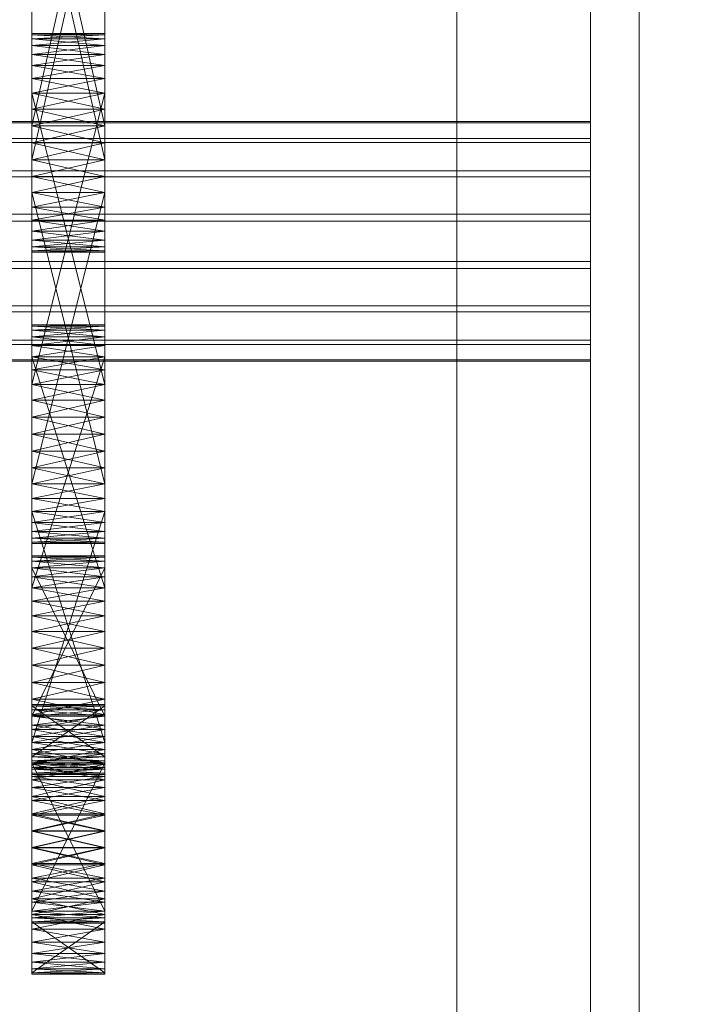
# Model space of a CAD drawing. Header units: millimetres. Extents: x -4738 to 65662, y -68080 to 6847.
# Tile 393 of 656: x 1449 to 1505, y -34171 to -34090. Entities that reach past the tile are written whole.
import ezdxf

# ---------------------------------------------------------------- set-up
doc = ezdxf.new("R2010")
doc.units = ezdxf.units.MM
for name, color, linetype, lineweight in [('COTAS_O', 1, 'Continuous', 0), ('frontal_C03', 7, 'Continuous', 0), ('frontal_secador', 7, 'Continuous', 0)]:
    doc.layers.add(name, color=color, linetype=linetype, lineweight=lineweight)
doc.dimstyles.new('R19_100', dxfattribs={"dimtxt": 250, "dimasz": 150, "dimexe": 150, "dimexo": 80, "dimgap": 100, "dimtad": 1, "dimtih": 1, "dimtoh": 1, "dimdsep": 46, "dimcen": 0.09, "dimadec": 0, "dimazin": 0, "dimtfac": 1, "dimtdec": 4, "dimtofl": 0, "dimtmove": 0, "dimatfit": 3, "dimfxl": 1, "dimtolj": 1, "dimtzin": 0, "dimarcsym": 0})

# ---------------------------------------------------------------- blocks, each defined once
blk = doc.blocks.new('DIM_R30_48')
at = {"layer": 'COTAS_O'}
for p, q in [((-1725, -33700), (-1575, -33655)), ((1725, -33700), (1575, -33655)), ((-1725, -34400), (-1725, -33700)), ((-1725, -33700), (1725, -33700)), ((-1725, -33700), (-1575, -33745)), ((1725, -33700), (1575, -33745)), ((1725, -34400), (1725, -33700))]:
    blk.add_line(p, q, dxfattribs=at)
blk.add_text('3450 O', height=250, dxfattribs=at).set_placement((0, -33600))

msp = doc.modelspace()

# ---------------------------------------------------------------- linework, layer by layer
at = {"layer": 'frontal_C03'}
for p, q in [((1496, -34954.179), (1496, -32259.264)), ((1500, -32259.264), (1500, -34954.179)), ((1500, -34958.077), (1500, -32263.162)), ((1500, -32742.595), (1500, -35437.51)), ((1496, -32746.492), (1496, -35441.408)), ((1500, -35441.408), (1500, -32746.492)), ((1485, -35988), (1485, -33007.45)), ((1485, -35988), (1485, -33563.95)), ((1496, -34098.323), (-1496, -34098.323)), ((1496, -34098.441), (-1496, -34098.441)), ((1496, -34098.441), (1496, -34098.323)), ((1496, -34098.323), (1496, -34099.707)), ((1496, -34100.042), (1496, -34098.441)), ((1496, -34099.707), (-1496, -34099.707)), ((1496, -34099.707), (1496, -34102.381)), ((1496, -34100.042), (-1496, -34100.042)), ((1496, -34102.883), (1496, -34100.042)), ((1496, -34102.381), (-1496, -34102.381)), ((1496, -34102.883), (-1496, -34102.883)), ((1496, -34102.381), (1496, -34105.94)), ((1496, -34106.531), (1496, -34102.883)), ((-1496, -34105.94), (1496, -34105.94)), ((1496, -34105.94), (1496, -34109.84)), ((1496, -34106.531), (-1496, -34106.531)), ((1496, -34110.431), (1496, -34106.531)), ((1496, -34109.84), (-1496, -34109.84)), ((1496, -34109.84), (1496, -34113.488)), ((1496, -34110.431), (-1496, -34110.431)), ((1496, -34113.989), (1496, -34110.431)), ((1496, -34113.488), (-1496, -34113.488)), ((1496, -34113.488), (1496, -34116.329)), ((1496, -34113.989), (-1496, -34113.989)), ((1496, -34116.664), (1496, -34113.989)), ((1496, -34116.329), (-1496, -34116.329)), ((1496, -34116.664), (-1496, -34116.664)), ((1496, -34116.329), (1496, -34117.93)), ((1496, -34118.048), (1496, -34116.664)), ((1496, -34117.93), (-1496, -34117.93)), ((1496, -34118.048), (-1496, -34118.048)), ((1496, -34117.93), (1496, -34118.048))]:
    msp.add_line(p, q, dxfattribs=at)
at = {"layer": 'frontal_secador'}
for p, q in [((1450, -34066.219), (1450, -34101.483)), ((1450, -34104.161), (1450, -34066.219)), ((1456, -34101.483), (1456, -34066.219)), ((1456, -34066.219), (1456, -34104.161)), ((1450, -34100.075), (1450, -34069.414)), ((1450, -34105.365), (1450, -34069.414)), ((1450, -34108.635), (1450, -34069.414)), ((1456, -34069.414), (1456, -34100.075)), ((1456, -34069.414), (1456, -34105.365)), ((1456, -34069.414), (1456, -34108.635)), ((1450, -34070.719), (1450, -34098.668)), ((1450, -34070.719), (1450, -34101.483)), ((1450, -34104.161), (1450, -34070.719)), ((1456, -34098.668), (1456, -34070.719)), ((1456, -34101.483), (1456, -34070.719)), ((1456, -34070.719), (1456, -34104.161)), ((1450, -34100.075), (1450, -34072.092)), ((1450, -34072.092), (1450, -34098.668)), ((1450, -34072.092), (1450, -34102.857)), ((1450, -34072.092), (1450, -34105.365)), ((1450, -34072.092), (1450, -34108.635)), ((1456, -34072.092), (1450, -34098.668)), ((1456, -34098.668), (1450, -34072.092)), ((1456, -34072.092), (1456, -34100.075)), ((1456, -34098.668), (1456, -34072.092)), ((1456, -34102.857), (1456, -34072.092)), ((1456, -34105.365), (1456, -34072.092)), ((1456, -34108.635), (1456, -34072.092)), ((1450, -34101.483), (1450, -34073.5)), ((1450, -34104.161), (1450, -34073.5)), ((1456, -34073.5), (1456, -34101.483)), ((1456, -34073.5), (1456, -34104.161)), ((1450, -34074.908), (1450, -34102.857)), ((1450, -34101.483), (1450, -34074.908)), ((1456, -34101.483), (1450, -34074.908)), ((1456, -34074.908), (1450, -34101.483)), ((1456, -34102.857), (1456, -34074.908)), ((1456, -34074.908), (1456, -34101.483)), ((1450, -34091.186), (1450, -34091.075)), ((1456, -34091.186), (1450, -34091.075)), ((1456, -34091.075), (1450, -34091.075)), ((1456, -34091.075), (1450, -34091.186)), ((1450, -34091.075), (1450, -34091.516)), ((1450, -34091.186), (1450, -34092.056)), ((1450, -34091.516), (1450, -34091.186)), ((1450, -34093.712), (1450, -34091.186)), ((1456, -34091.516), (1450, -34091.186)), ((1456, -34091.186), (1450, -34091.186)), ((1456, -34091.186), (1450, -34091.516)), ((1450, -34092.056), (1450, -34091.516)), ((1456, -34092.056), (1450, -34091.516)), ((1456, -34091.516), (1450, -34091.516)), ((1456, -34091.516), (1450, -34092.056)), ((1450, -34091.516), (1450, -34092.794)), ((1450, -34091.516), (1450, -34094.785)), ((1450, -34091.516), (1450, -34122.642)), ((1456, -34091.186), (1456, -34091.075)), ((1456, -34091.516), (1456, -34091.075)), ((1456, -34092.056), (1456, -34091.186)), ((1456, -34091.186), (1456, -34091.516)), ((1456, -34091.186), (1456, -34093.712)), ((1456, -34091.516), (1456, -34092.056)), ((1456, -34092.794), (1456, -34091.516)), ((1456, -34094.785), (1456, -34091.516)), ((1456, -34122.642), (1456, -34091.516)), ((1450, -34092.056), (1450, -34093.712)), ((1450, -34092.794), (1450, -34092.056)), ((1450, -34092.056), (1450, -34095.99)), ((1450, -34092.056), (1450, -34101.483)), ((1456, -34092.794), (1450, -34092.056)), ((1456, -34092.056), (1450, -34092.056)), ((1456, -34092.056), (1450, -34092.794)), ((1456, -34093.712), (1456, -34092.056)), ((1456, -34092.056), (1456, -34092.794)), ((1456, -34095.99), (1456, -34092.056)), ((1456, -34101.483), (1456, -34092.056)), ((1450, -34093.712), (1450, -34092.794)), ((1456, -34093.712), (1450, -34092.794)), ((1456, -34092.794), (1450, -34092.794)), ((1456, -34092.794), (1450, -34093.712)), ((1450, -34092.794), (1450, -34094.785)), ((1456, -34092.794), (1456, -34093.712)), ((1456, -34094.785), (1456, -34092.794)), ((1450, -34093.712), (1450, -34095.99)), ((1450, -34094.785), (1450, -34093.712)), ((1450, -34121.268), (1450, -34093.712)), ((1450, -34126.831), (1450, -34093.712)), ((1450, -34093.712), (1450, -34101.483)), ((1450, -34133.05), (1450, -34093.712)), ((1456, -34094.785), (1450, -34093.712)), ((1456, -34093.712), (1450, -34093.712)), ((1456, -34093.712), (1450, -34094.785)), ((1456, -34095.99), (1456, -34093.712)), ((1456, -34093.712), (1456, -34094.785)), ((1456, -34093.712), (1456, -34121.268)), ((1456, -34093.712), (1456, -34126.831)), ((1456, -34101.483), (1456, -34093.712)), ((1456, -34093.712), (1456, -34133.05)), ((1450, -34095.99), (1450, -34094.785)), ((1456, -34095.99), (1450, -34094.785)), ((1456, -34094.785), (1450, -34094.785)), ((1456, -34094.785), (1450, -34095.99)), ((1450, -34094.785), (1450, -34119.964)), ((1450, -34097.294), (1450, -34094.785)), ((1450, -34094.785), (1450, -34122.642)), ((1450, -34100.075), (1450, -34094.785)), ((1450, -34130.413), (1450, -34094.785)), ((1456, -34094.785), (1456, -34095.99)), ((1456, -34119.964), (1456, -34094.785)), ((1456, -34094.785), (1456, -34097.294)), ((1456, -34122.642), (1456, -34094.785)), ((1456, -34094.785), (1456, -34100.075)), ((1456, -34094.785), (1456, -34130.413)), ((1450, -34095.99), (1450, -34098.668)), ((1450, -34097.294), (1450, -34095.99)), ((1450, -34121.268), (1450, -34095.99)), ((1450, -34095.99), (1450, -34119.964)), ((1450, -34095.99), (1450, -34101.483)), ((1456, -34097.294), (1450, -34095.99)), ((1456, -34095.99), (1450, -34095.99)), ((1456, -34095.99), (1450, -34119.964)), ((1456, -34119.964), (1450, -34095.99)), ((1456, -34095.99), (1450, -34097.294)), ((1456, -34098.668), (1456, -34095.99)), ((1456, -34095.99), (1456, -34097.294)), ((1456, -34095.99), (1456, -34121.268)), ((1456, -34119.964), (1456, -34095.99)), ((1456, -34101.483), (1456, -34095.99)), ((1450, -34098.668), (1450, -34097.294)), ((1456, -34098.668), (1450, -34097.294)), ((1456, -34097.294), (1450, -34097.294)), ((1450, -34100.075), (1450, -34097.294)), ((1456, -34097.294), (1450, -34098.668)), ((1456, -34097.294), (1456, -34098.668)), ((1456, -34097.294), (1456, -34100.075)), ((1450, -34098.668), (1450, -34100.075)), ((1456, -34098.668), (1450, -34098.668)), ((1456, -34098.668), (1450, -34100.075)), ((1450, -34098.668), (1450, -34101.483)), ((1456, -34100.075), (1450, -34098.668)), ((1456, -34100.075), (1456, -34098.668)), ((1456, -34101.483), (1456, -34098.668)), ((1450, -34102.857), (1450, -34100.075)), ((1450, -34100.075), (1450, -34101.483)), ((1450, -34105.365), (1450, -34100.075)), ((1456, -34100.075), (1450, -34100.075)), ((1456, -34100.075), (1450, -34101.483)), ((1456, -34101.483), (1450, -34100.075)), ((1450, -34130.413), (1450, -34100.075)), ((1456, -34100.075), (1456, -34102.857)), ((1456, -34101.483), (1456, -34100.075)), ((1456, -34100.075), (1456, -34105.365)), ((1456, -34100.075), (1456, -34130.413)), ((1450, -34102.857), (1450, -34101.483)), ((1456, -34101.483), (1450, -34101.483)), ((1456, -34101.483), (1450, -34102.857)), ((1456, -34102.857), (1450, -34101.483)), ((1450, -34101.483), (1450, -34104.161)), ((1450, -34101.483), (1450, -34129.34)), ((1450, -34101.483), (1450, -34131.331)), ((1450, -34101.483), (1450, -34133.05)), ((1450, -34101.483), (1450, -34106.439)), ((1450, -34101.483), (1450, -34108.965)), ((1456, -34101.483), (1456, -34102.857)), ((1456, -34104.161), (1456, -34101.483)), ((1456, -34129.34), (1456, -34101.483)), ((1456, -34131.331), (1456, -34101.483)), ((1456, -34133.05), (1456, -34101.483)), ((1456, -34106.439), (1456, -34101.483)), ((1456, -34108.965), (1456, -34101.483)), ((1450, -34105.365), (1450, -34102.857)), ((1450, -34102.857), (1450, -34104.161)), ((1456, -34102.857), (1450, -34102.857)), ((1456, -34102.857), (1450, -34104.161)), ((1456, -34104.161), (1450, -34102.857)), ((1450, -34128.135), (1450, -34102.857)), ((1450, -34130.413), (1450, -34102.857)), ((1456, -34102.857), (1456, -34105.365)), ((1456, -34104.161), (1456, -34102.857)), ((1456, -34102.857), (1456, -34128.135)), ((1456, -34102.857), (1456, -34130.413)), ((1450, -34104.161), (1450, -34105.365)), ((1456, -34104.161), (1450, -34104.161)), ((1456, -34104.161), (1450, -34105.365)), ((1456, -34105.365), (1450, -34104.161)), ((1450, -34104.161), (1450, -34129.34)), ((1450, -34128.135), (1450, -34104.161)), ((1456, -34128.135), (1450, -34104.161)), ((1456, -34104.161), (1450, -34128.135)), ((1450, -34106.439), (1450, -34104.161)), ((1450, -34108.094), (1450, -34104.161)), ((1450, -34108.965), (1450, -34104.161)), ((1456, -34105.365), (1456, -34104.161)), ((1456, -34129.34), (1456, -34104.161)), ((1456, -34104.161), (1456, -34128.135)), ((1456, -34104.161), (1456, -34106.439)), ((1456, -34104.161), (1456, -34108.094)), ((1456, -34104.161), (1456, -34108.965)), ((1450, -34107.357), (1450, -34105.365)), ((1450, -34105.365), (1450, -34106.439)), ((1450, -34108.635), (1450, -34105.365)), ((1456, -34105.365), (1450, -34105.365)), ((1456, -34105.365), (1450, -34106.439)), ((1456, -34106.439), (1450, -34105.365)), ((1456, -34105.365), (1456, -34107.357)), ((1456, -34106.439), (1456, -34105.365)), ((1456, -34105.365), (1456, -34108.635)), ((1450, -34106.439), (1450, -34107.357)), ((1456, -34106.439), (1450, -34106.439)), ((1456, -34106.439), (1450, -34107.357)), ((1456, -34107.357), (1450, -34106.439)), ((1450, -34108.094), (1450, -34106.439)), ((1450, -34106.439), (1450, -34108.965)), ((1456, -34107.357), (1456, -34106.439)), ((1456, -34106.439), (1456, -34108.094)), ((1456, -34108.965), (1456, -34106.439)), ((1450, -34108.635), (1450, -34107.357)), ((1450, -34107.357), (1450, -34108.094)), ((1456, -34107.357), (1450, -34107.357)), ((1456, -34107.357), (1450, -34108.094)), ((1456, -34108.094), (1450, -34107.357)), ((1456, -34107.357), (1456, -34108.635)), ((1456, -34108.094), (1456, -34107.357)), ((1450, -34108.094), (1450, -34108.635)), ((1456, -34108.094), (1450, -34108.094)), ((1456, -34108.094), (1450, -34108.635)), ((1456, -34108.635), (1450, -34108.094)), ((1450, -34108.965), (1450, -34108.094)), ((1450, -34109.075), (1450, -34108.635)), ((1450, -34108.635), (1450, -34108.965)), ((1456, -34108.635), (1450, -34108.635)), ((1456, -34108.635), (1450, -34108.965)), ((1456, -34108.965), (1450, -34108.635)), ((1456, -34108.635), (1456, -34108.094)), ((1456, -34108.094), (1456, -34108.965)), ((1456, -34108.635), (1456, -34109.075)), ((1456, -34108.965), (1456, -34108.635)), ((1450, -34108.965), (1450, -34109.075)), ((1456, -34108.965), (1450, -34108.965)), ((1456, -34108.965), (1450, -34109.075)), ((1456, -34109.075), (1450, -34108.965)), ((1456, -34109.075), (1450, -34109.075)), ((1456, -34109.075), (1456, -34108.965)), ((1450, -34115.16), (1450, -34115.05)), ((1456, -34115.16), (1450, -34115.05)), ((1456, -34115.05), (1450, -34115.05)), ((1456, -34115.05), (1450, -34115.16)), ((1450, -34115.05), (1450, -34115.49)), ((1450, -34115.05), (1450, -34116.768)), ((1450, -34115.05), (1450, -34138.99)), ((1450, -34121.268), (1450, -34115.05)), ((1456, -34115.16), (1456, -34115.05)), ((1456, -34115.49), (1456, -34115.05)), ((1456, -34116.768), (1456, -34115.05)), ((1456, -34138.99), (1456, -34115.05)), ((1456, -34115.05), (1456, -34121.268)), ((1450, -34115.16), (1450, -34116.031)), ((1450, -34115.49), (1450, -34115.16)), ((1450, -34115.16), (1450, -34117.686)), ((1456, -34115.49), (1450, -34115.16)), ((1456, -34115.16), (1450, -34115.16)), ((1456, -34115.16), (1450, -34115.49)), ((1450, -34116.031), (1450, -34115.49)), ((1456, -34116.031), (1450, -34115.49)), ((1456, -34115.49), (1450, -34115.49)), ((1456, -34115.49), (1450, -34116.031)), ((1450, -34115.49), (1450, -34116.768)), ((1456, -34116.031), (1456, -34115.16)), ((1456, -34115.16), (1456, -34115.49)), ((1456, -34117.686), (1456, -34115.16)), ((1456, -34115.49), (1456, -34116.031)), ((1456, -34116.768), (1456, -34115.49)), ((1450, -34116.031), (1450, -34117.686)), ((1450, -34116.768), (1450, -34116.031)), ((1450, -34137.785), (1450, -34116.031)), ((1450, -34143.075), (1450, -34116.031)), ((1450, -34116.031), (1450, -34128.135)), ((1450, -34151.635), (1450, -34116.031)), ((1456, -34116.768), (1450, -34116.031)), ((1456, -34116.031), (1450, -34116.031)), ((1456, -34116.031), (1450, -34116.768)), ((1450, -34117.686), (1450, -34116.768)), ((1456, -34117.686), (1450, -34116.768)), ((1456, -34116.768), (1450, -34116.768)), ((1456, -34116.768), (1450, -34117.686)), ((1450, -34116.768), (1450, -34136.712)), ((1450, -34118.76), (1450, -34116.768)), ((1450, -34116.768), (1450, -34138.99)), ((1450, -34121.268), (1450, -34116.768)), ((1456, -34117.686), (1456, -34116.031)), ((1456, -34116.031), (1456, -34116.768)), ((1456, -34116.031), (1456, -34137.785)), ((1456, -34116.031), (1456, -34143.075)), ((1456, -34128.135), (1456, -34116.031)), ((1456, -34116.031), (1456, -34151.635)), ((1456, -34116.768), (1456, -34117.686)), ((1456, -34136.712), (1456, -34116.768)), ((1456, -34116.768), (1456, -34118.76)), ((1456, -34138.99), (1456, -34116.768)), ((1456, -34116.768), (1456, -34121.268)), ((1450, -34117.686), (1450, -34119.964)), ((1450, -34118.76), (1450, -34117.686)), ((1450, -34137.785), (1450, -34117.686)), ((1450, -34117.686), (1450, -34136.712)), ((1450, -34117.686), (1450, -34122.642)), ((1450, -34117.686), (1450, -34128.135)), ((1456, -34118.76), (1450, -34117.686)), ((1456, -34117.686), (1450, -34117.686)), ((1456, -34117.686), (1450, -34136.712)), ((1456, -34136.712), (1450, -34117.686)), ((1456, -34117.686), (1450, -34118.76)), ((1456, -34119.964), (1456, -34117.686)), ((1456, -34117.686), (1456, -34118.76)), ((1456, -34117.686), (1456, -34137.785)), ((1456, -34136.712), (1456, -34117.686)), ((1456, -34122.642), (1456, -34117.686)), ((1456, -34128.135), (1456, -34117.686)), ((1450, -34119.964), (1450, -34118.76)), ((1456, -34119.964), (1450, -34118.76)), ((1456, -34118.76), (1450, -34118.76)), ((1450, -34121.268), (1450, -34118.76)), ((1456, -34118.76), (1450, -34119.964)), ((1456, -34118.76), (1456, -34119.964)), ((1456, -34118.76), (1456, -34121.268)), ((1450, -34119.964), (1450, -34121.268)), ((1456, -34119.964), (1450, -34119.964)), ((1456, -34119.964), (1450, -34121.268)), ((1450, -34119.964), (1450, -34122.642)), ((1456, -34121.268), (1450, -34119.964)), ((1456, -34121.268), (1456, -34119.964)), ((1456, -34122.642), (1456, -34119.964)), ((1450, -34124.05), (1450, -34121.268)), ((1450, -34121.268), (1450, -34122.642)), ((1450, -34126.831), (1450, -34121.268)), ((1456, -34121.268), (1450, -34121.268)), ((1456, -34121.268), (1450, -34122.642)), ((1456, -34122.642), (1450, -34121.268)), ((1450, -34151.094), (1450, -34121.268)), ((1450, -34121.268), (1450, -34138.99)), ((1456, -34121.268), (1456, -34124.05)), ((1456, -34122.642), (1456, -34121.268)), ((1456, -34121.268), (1456, -34126.831)), ((1456, -34121.268), (1456, -34151.094)), ((1456, -34138.99), (1456, -34121.268)), ((1450, -34122.642), (1450, -34124.05)), ((1456, -34122.642), (1450, -34122.642)), ((1456, -34122.642), (1450, -34124.05)), ((1450, -34122.642), (1450, -34125.457)), ((1450, -34122.642), (1450, -34128.135)), ((1456, -34124.05), (1450, -34122.642)), ((1450, -34122.642), (1450, -34132.069)), ((1450, -34122.642), (1450, -34130.413)), ((1456, -34124.05), (1456, -34122.642)), ((1456, -34125.457), (1456, -34122.642)), ((1456, -34128.135), (1456, -34122.642)), ((1456, -34132.069), (1456, -34122.642)), ((1456, -34130.413), (1456, -34122.642)), ((1450, -34126.831), (1450, -34124.05)), ((1450, -34124.05), (1450, -34125.457)), ((1456, -34124.05), (1450, -34124.05)), ((1456, -34124.05), (1450, -34125.457)), ((1456, -34125.457), (1450, -34124.05)), ((1456, -34124.05), (1456, -34126.831)), ((1456, -34125.457), (1456, -34124.05)), ((1450, -34125.457), (1450, -34126.831)), ((1456, -34125.457), (1450, -34125.457)), ((1456, -34125.457), (1450, -34126.831)), ((1450, -34125.457), (1450, -34128.135)), ((1456, -34126.831), (1450, -34125.457)), ((1456, -34126.831), (1456, -34125.457)), ((1456, -34128.135), (1456, -34125.457)), ((1450, -34129.34), (1450, -34126.831)), ((1450, -34126.831), (1450, -34128.135)), ((1450, -34131.331), (1450, -34126.831)), ((1450, -34133.05), (1450, -34126.831)), ((1456, -34126.831), (1450, -34126.831)), ((1456, -34126.831), (1450, -34128.135)), ((1456, -34128.135), (1450, -34126.831)), ((1450, -34151.094), (1450, -34126.831)), ((1456, -34126.831), (1456, -34129.34)), ((1456, -34128.135), (1456, -34126.831)), ((1456, -34126.831), (1456, -34131.331)), ((1456, -34126.831), (1456, -34133.05)), ((1456, -34126.831), (1456, -34151.094)), ((1450, -34129.34), (1450, -34128.135)), ((1456, -34128.135), (1450, -34128.135)), ((1456, -34128.135), (1450, -34129.34)), ((1456, -34129.34), (1450, -34128.135)), ((1450, -34128.135), (1450, -34130.413)), ((1450, -34128.135), (1450, -34150.357)), ((1450, -34128.135), (1450, -34151.635)), ((1450, -34128.135), (1450, -34132.069)), ((1456, -34128.135), (1456, -34129.34)), ((1456, -34130.413), (1456, -34128.135)), ((1456, -34150.357), (1456, -34128.135)), ((1456, -34151.635), (1456, -34128.135)), ((1456, -34132.069), (1456, -34128.135)), ((1450, -34131.331), (1450, -34129.34)), ((1450, -34129.34), (1450, -34130.413)), ((1456, -34129.34), (1450, -34129.34)), ((1456, -34129.34), (1450, -34130.413)), ((1456, -34130.413), (1450, -34129.34)), ((1450, -34149.439), (1450, -34129.34)), ((1450, -34151.094), (1450, -34129.34)), ((1456, -34129.34), (1456, -34131.331)), ((1456, -34130.413), (1456, -34129.34)), ((1456, -34129.34), (1456, -34149.439)), ((1456, -34129.34), (1456, -34151.094)), ((1450, -34130.413), (1450, -34131.331)), ((1456, -34130.413), (1450, -34130.413)), ((1456, -34130.413), (1450, -34131.331)), ((1456, -34131.331), (1450, -34130.413)), ((1450, -34130.413), (1450, -34150.357)), ((1450, -34149.439), (1450, -34130.413)), ((1456, -34149.439), (1450, -34130.413)), ((1456, -34130.413), (1450, -34149.439)), ((1450, -34132.069), (1450, -34130.413)), ((1450, -34132.939), (1450, -34130.413)), ((1456, -34131.331), (1456, -34130.413)), ((1456, -34150.357), (1456, -34130.413)), ((1456, -34130.413), (1456, -34149.439)), ((1456, -34130.413), (1456, -34132.069)), ((1456, -34130.413), (1456, -34132.939)), ((1450, -34132.609), (1450, -34131.331)), ((1450, -34131.331), (1450, -34132.069)), ((1450, -34133.05), (1450, -34131.331)), ((1456, -34131.331), (1450, -34131.331)), ((1456, -34131.331), (1450, -34132.069)), ((1456, -34132.069), (1450, -34131.331)), ((1456, -34131.331), (1456, -34132.609)), ((1456, -34132.069), (1456, -34131.331)), ((1456, -34131.331), (1456, -34133.05)), ((1450, -34132.069), (1450, -34132.609)), ((1456, -34132.069), (1450, -34132.069)), ((1456, -34132.069), (1450, -34132.609)), ((1456, -34132.609), (1450, -34132.069)), ((1450, -34132.939), (1450, -34132.069)), ((1456, -34132.609), (1456, -34132.069)), ((1456, -34132.069), (1456, -34132.939)), ((1450, -34133.05), (1450, -34132.609)), ((1450, -34132.609), (1450, -34132.939)), ((1456, -34132.609), (1450, -34132.609)), ((1456, -34132.609), (1450, -34132.939)), ((1456, -34132.939), (1450, -34132.609)), ((1450, -34132.939), (1450, -34133.05)), ((1456, -34132.939), (1450, -34132.939)), ((1456, -34132.939), (1450, -34133.05)), ((1456, -34133.05), (1450, -34132.939)), ((1456, -34132.609), (1456, -34133.05)), ((1456, -34132.939), (1456, -34132.609)), ((1456, -34133.05), (1456, -34132.939)), ((1456, -34133.05), (1450, -34133.05)), ((1450, -34134.186), (1450, -34134.075)), ((1456, -34134.186), (1450, -34134.075)), ((1456, -34134.075), (1450, -34134.075)), ((1456, -34134.075), (1450, -34134.186)), ((1450, -34134.075), (1450, -34134.516)), ((1450, -34134.186), (1450, -34135.056)), ((1450, -34134.516), (1450, -34134.186)), ((1450, -34148.01), (1450, -34134.186)), ((1450, -34134.186), (1450, -34138.99)), ((1450, -34152.51), (1450, -34134.186)), ((1450, -34134.186), (1450, -34149.439)), ((1450, -34162.572), (1450, -34134.186)), ((1456, -34134.516), (1450, -34134.186)), ((1456, -34134.186), (1450, -34134.186)), ((1456, -34134.186), (1450, -34134.516)), ((1450, -34135.056), (1450, -34134.516)), ((1456, -34135.056), (1450, -34134.516)), ((1456, -34134.516), (1450, -34134.516)), ((1456, -34134.516), (1450, -34135.056)), ((1450, -34134.516), (1450, -34147.272)), ((1450, -34135.794), (1450, -34134.516)), ((1450, -34134.516), (1450, -34148.927)), ((1450, -34137.785), (1450, -34134.516)), ((1450, -34143.075), (1450, -34134.516)), ((1456, -34134.186), (1456, -34134.075)), ((1456, -34134.516), (1456, -34134.075)), ((1456, -34135.056), (1456, -34134.186)), ((1456, -34134.186), (1456, -34134.516)), ((1456, -34134.186), (1456, -34148.01)), ((1456, -34138.99), (1456, -34134.186)), ((1456, -34134.186), (1456, -34152.51)), ((1456, -34149.439), (1456, -34134.186)), ((1456, -34134.186), (1456, -34162.572)), ((1456, -34134.516), (1456, -34135.056)), ((1456, -34147.272), (1456, -34134.516)), ((1456, -34134.516), (1456, -34135.794)), ((1456, -34148.927), (1456, -34134.516)), ((1456, -34134.516), (1456, -34137.785)), ((1456, -34134.516), (1456, -34143.075)), ((1450, -34135.056), (1450, -34136.712)), ((1450, -34135.794), (1450, -34135.056)), ((1450, -34148.01), (1450, -34135.056)), ((1450, -34135.056), (1450, -34147.272)), ((1450, -34135.056), (1450, -34138.99)), ((1456, -34135.794), (1450, -34135.056)), ((1456, -34135.056), (1450, -34135.056)), ((1456, -34135.056), (1450, -34147.272)), ((1456, -34147.272), (1450, -34135.056)), ((1456, -34135.056), (1450, -34135.794)), ((1456, -34136.712), (1456, -34135.056)), ((1456, -34135.056), (1456, -34135.794)), ((1456, -34135.056), (1456, -34148.01)), ((1456, -34147.272), (1456, -34135.056)), ((1456, -34138.99), (1456, -34135.056)), ((1450, -34136.712), (1450, -34135.794)), ((1456, -34136.712), (1450, -34135.794)), ((1456, -34135.794), (1450, -34135.794)), ((1450, -34137.785), (1450, -34135.794)), ((1456, -34135.794), (1450, -34136.712)), ((1456, -34135.794), (1456, -34136.712)), ((1456, -34135.794), (1456, -34137.785)), ((1450, -34136.712), (1450, -34137.785)), ((1456, -34136.712), (1450, -34136.712)), ((1456, -34136.712), (1450, -34137.785)), ((1450, -34136.712), (1450, -34138.99)), ((1456, -34137.785), (1450, -34136.712)), ((1456, -34137.785), (1456, -34136.712)), ((1456, -34138.99), (1456, -34136.712)), ((1450, -34140.294), (1450, -34137.785)), ((1450, -34137.785), (1450, -34138.99)), ((1450, -34143.075), (1450, -34137.785)), ((1456, -34137.785), (1450, -34137.785)), ((1456, -34137.785), (1450, -34138.99)), ((1456, -34138.99), (1450, -34137.785)), ((1456, -34137.785), (1456, -34140.294)), ((1456, -34138.99), (1456, -34137.785)), ((1456, -34137.785), (1456, -34143.075)), ((1450, -34138.99), (1450, -34140.294)), ((1456, -34138.99), (1450, -34138.99)), ((1456, -34138.99), (1450, -34140.294)), ((1450, -34138.99), (1450, -34141.668)), ((1450, -34138.99), (1450, -34144.483)), ((1450, -34138.99), (1450, -34149.439)), ((1456, -34140.294), (1450, -34138.99)), ((1450, -34138.99), (1450, -34151.094)), ((1456, -34140.294), (1456, -34138.99)), ((1456, -34141.668), (1456, -34138.99)), ((1456, -34144.483), (1456, -34138.99)), ((1456, -34149.439), (1456, -34138.99)), ((1456, -34151.094), (1456, -34138.99)), ((1450, -34143.075), (1450, -34140.294)), ((1450, -34140.294), (1450, -34141.668)), ((1456, -34140.294), (1450, -34140.294)), ((1456, -34140.294), (1450, -34141.668)), ((1456, -34141.668), (1450, -34140.294)), ((1456, -34140.294), (1456, -34143.075)), ((1456, -34141.668), (1456, -34140.294)), ((1450, -34141.668), (1450, -34143.075)), ((1456, -34141.668), (1450, -34141.668)), ((1456, -34141.668), (1450, -34143.075)), ((1450, -34141.668), (1450, -34144.483)), ((1456, -34143.075), (1450, -34141.668)), ((1456, -34143.075), (1456, -34141.668)), ((1456, -34144.483), (1456, -34141.668)), ((1450, -34145.857), (1450, -34143.075)), ((1450, -34143.075), (1450, -34144.483)), ((1450, -34148.365), (1450, -34143.075)), ((1450, -34151.635), (1450, -34143.075)), ((1456, -34143.075), (1450, -34143.075)), ((1456, -34143.075), (1450, -34144.483)), ((1456, -34144.483), (1450, -34143.075)), ((1450, -34164.18), (1450, -34143.075)), ((1450, -34143.075), (1450, -34148.927)), ((1456, -34143.075), (1456, -34145.857)), ((1456, -34144.483), (1456, -34143.075)), ((1456, -34143.075), (1456, -34148.365)), ((1456, -34143.075), (1456, -34151.635)), ((1456, -34143.075), (1456, -34164.18)), ((1456, -34148.927), (1456, -34143.075)), ((1450, -34144.483), (1450, -34145.857)), ((1456, -34144.483), (1450, -34144.483)), ((1456, -34144.483), (1450, -34145.857)), ((1450, -34144.483), (1450, -34147.161)), ((1450, -34144.483), (1450, -34149.439)), ((1456, -34145.857), (1450, -34144.483)), ((1456, -34145.857), (1456, -34144.483)), ((1456, -34147.161), (1456, -34144.483)), ((1456, -34149.439), (1456, -34144.483)), ((1450, -34148.365), (1450, -34145.857)), ((1450, -34145.857), (1450, -34147.161)), ((1456, -34145.857), (1450, -34145.857)), ((1456, -34145.857), (1450, -34147.161)), ((1456, -34147.161), (1450, -34145.857)), ((1456, -34145.857), (1456, -34148.365)), ((1456, -34147.161), (1456, -34145.857)), ((1450, -34146.402), (1450, -34146.291)), ((1456, -34146.402), (1450, -34146.291)), ((1456, -34146.291), (1450, -34146.291)), ((1456, -34146.291), (1450, -34146.402)), ((1450, -34146.291), (1450, -34150.611)), ((1450, -34146.731), (1450, -34146.291)), ((1450, -34146.291), (1450, -34151.481)), ((1450, -34148.01), (1450, -34146.291)), ((1450, -34146.402), (1450, -34147.272)), ((1450, -34146.731), (1450, -34146.402)), ((1450, -34150.941), (1450, -34146.402)), ((1450, -34146.402), (1450, -34150.611)), ((1450, -34146.402), (1450, -34148.927)), ((1450, -34146.402), (1450, -34153.883)), ((1450, -34154.21), (1450, -34146.402)), ((1450, -34146.402), (1450, -34163.31)), ((1450, -34164.79), (1450, -34146.402)), ((1456, -34146.731), (1450, -34146.402)), ((1456, -34146.402), (1450, -34146.402)), ((1456, -34146.402), (1450, -34150.611)), ((1456, -34150.611), (1450, -34146.402)), ((1456, -34146.402), (1450, -34146.731)), ((1450, -34147.272), (1450, -34146.731)), ((1456, -34147.272), (1450, -34146.731)), ((1456, -34146.731), (1450, -34146.731)), ((1450, -34148.01), (1450, -34146.731)), ((1456, -34146.731), (1450, -34147.272)), ((1456, -34146.402), (1456, -34146.291)), ((1456, -34150.611), (1456, -34146.291)), ((1456, -34146.291), (1456, -34146.731)), ((1456, -34151.481), (1456, -34146.291)), ((1456, -34146.291), (1456, -34148.01)), ((1456, -34147.272), (1456, -34146.402)), ((1456, -34146.402), (1456, -34146.731)), ((1456, -34146.402), (1456, -34150.941)), ((1456, -34150.611), (1456, -34146.402)), ((1456, -34148.927), (1456, -34146.402)), ((1456, -34153.883), (1456, -34146.402)), ((1456, -34146.402), (1456, -34154.21)), ((1456, -34163.31), (1456, -34146.402)), ((1456, -34146.402), (1456, -34164.79)), ((1456, -34146.731), (1456, -34147.272)), ((1456, -34146.731), (1456, -34148.01)), ((1450, -34147.161), (1450, -34148.365)), ((1456, -34147.161), (1450, -34147.161)), ((1456, -34147.161), (1450, -34148.365)), ((1450, -34147.161), (1450, -34149.439)), ((1456, -34148.365), (1450, -34147.161)), ((1450, -34147.272), (1450, -34148.01)), ((1456, -34147.272), (1450, -34147.272)), ((1456, -34147.272), (1450, -34148.01)), ((1450, -34147.272), (1450, -34148.927)), ((1456, -34148.01), (1450, -34147.272)), ((1456, -34148.365), (1456, -34147.161)), ((1456, -34149.439), (1456, -34147.161)), ((1456, -34148.01), (1456, -34147.272)), ((1456, -34148.927), (1456, -34147.272)), ((1450, -34150.001), (1450, -34148.01)), ((1450, -34148.01), (1450, -34148.927)), ((1450, -34152.51), (1450, -34148.01)), ((1456, -34148.01), (1450, -34148.01)), ((1456, -34148.01), (1450, -34148.927)), ((1456, -34148.927), (1450, -34148.01)), ((1450, -34148.01), (1450, -34151.481)), ((1450, -34158.072), (1450, -34148.01)), ((1450, -34150.357), (1450, -34148.365)), ((1450, -34148.365), (1450, -34149.439)), ((1450, -34151.635), (1450, -34148.365)), ((1456, -34148.365), (1450, -34148.365)), ((1456, -34148.365), (1450, -34149.439)), ((1456, -34149.439), (1450, -34148.365)), ((1450, -34164.18), (1450, -34148.365)), ((1456, -34148.01), (1456, -34150.001)), ((1456, -34148.927), (1456, -34148.01)), ((1456, -34148.01), (1456, -34152.51)), ((1456, -34151.481), (1456, -34148.01)), ((1456, -34148.01), (1456, -34158.072)), ((1456, -34148.365), (1456, -34150.357)), ((1456, -34149.439), (1456, -34148.365)), ((1456, -34148.365), (1456, -34151.635)), ((1456, -34148.365), (1456, -34164.18)), ((1450, -34148.927), (1450, -34150.001)), ((1456, -34148.927), (1450, -34148.927)), ((1456, -34148.927), (1450, -34150.001)), ((1450, -34148.927), (1450, -34151.205)), ((1450, -34148.927), (1450, -34153.883)), ((1456, -34150.001), (1450, -34148.927)), ((1450, -34148.927), (1450, -34159.377)), ((1450, -34148.927), (1450, -34164.18)), ((1456, -34150.001), (1456, -34148.927)), ((1456, -34151.205), (1456, -34148.927)), ((1456, -34153.883), (1456, -34148.927)), ((1456, -34159.377), (1456, -34148.927)), ((1456, -34164.18), (1456, -34148.927)), ((1450, -34150.357), (1450, -34149.439)), ((1456, -34149.439), (1450, -34149.439)), ((1456, -34149.439), (1450, -34150.357)), ((1456, -34150.357), (1450, -34149.439)), ((1450, -34149.439), (1450, -34151.094)), ((1450, -34149.439), (1450, -34163.85)), ((1450, -34149.439), (1450, -34164.291)), ((1450, -34149.439), (1450, -34162.572)), ((1450, -34149.439), (1450, -34151.965)), ((1456, -34149.439), (1456, -34150.357)), ((1456, -34151.094), (1456, -34149.439)), ((1456, -34163.85), (1456, -34149.439)), ((1456, -34164.291), (1456, -34149.439)), ((1456, -34162.572), (1456, -34149.439)), ((1456, -34151.965), (1456, -34149.439)), ((1450, -34152.51), (1450, -34150.001)), ((1450, -34150.001), (1450, -34151.205)), ((1456, -34150.001), (1450, -34150.001)), ((1456, -34150.001), (1450, -34151.205)), ((1456, -34151.205), (1450, -34150.001)), ((1450, -34151.635), (1450, -34150.357)), ((1450, -34150.357), (1450, -34151.094)), ((1456, -34150.357), (1450, -34150.357)), ((1456, -34150.357), (1450, -34151.094)), ((1456, -34151.094), (1450, -34150.357)), ((1450, -34163.31), (1450, -34150.357)), ((1450, -34164.18), (1450, -34150.357)), ((1450, -34150.611), (1450, -34150.941)), ((1456, -34150.611), (1450, -34150.611)), ((1456, -34150.611), (1450, -34150.941)), ((1450, -34150.611), (1450, -34151.481)), ((1456, -34150.941), (1450, -34150.611)), ((1456, -34150.001), (1456, -34152.51)), ((1456, -34151.205), (1456, -34150.001)), ((1456, -34150.357), (1456, -34151.635)), ((1456, -34151.094), (1456, -34150.357)), ((1456, -34150.357), (1456, -34163.31)), ((1456, -34150.357), (1456, -34164.18)), ((1456, -34150.941), (1456, -34150.611)), ((1456, -34151.481), (1456, -34150.611)), ((1450, -34152.219), (1450, -34150.941)), ((1450, -34150.941), (1450, -34151.481)), ((1450, -34154.21), (1450, -34150.941)), ((1456, -34150.941), (1450, -34150.941)), ((1456, -34150.941), (1450, -34151.481)), ((1456, -34151.481), (1450, -34150.941)), ((1450, -34151.094), (1450, -34151.635)), ((1456, -34151.094), (1450, -34151.094)), ((1456, -34151.094), (1450, -34151.635)), ((1456, -34151.635), (1450, -34151.094)), ((1450, -34151.094), (1450, -34163.85)), ((1450, -34163.31), (1450, -34151.094)), ((1456, -34163.31), (1450, -34151.094)), ((1456, -34151.094), (1450, -34163.31)), ((1450, -34151.965), (1450, -34151.094)), ((1450, -34151.205), (1450, -34152.51)), ((1456, -34151.205), (1450, -34151.205)), ((1456, -34151.205), (1450, -34152.51)), ((1450, -34151.205), (1450, -34153.883)), ((1456, -34152.51), (1450, -34151.205)), ((1450, -34151.481), (1450, -34152.219)), ((1456, -34151.481), (1450, -34151.481)), ((1456, -34151.481), (1450, -34152.219)), ((1450, -34151.481), (1450, -34153.136)), ((1450, -34151.481), (1450, -34155.414)), ((1450, -34151.481), (1450, -34160.908)), ((1450, -34151.481), (1450, -34168.389)), ((1450, -34158.072), (1450, -34151.481)), ((1456, -34152.219), (1450, -34151.481)), ((1456, -34150.941), (1456, -34152.219)), ((1456, -34151.481), (1456, -34150.941)), ((1456, -34150.941), (1456, -34154.21)), ((1456, -34151.635), (1456, -34151.094)), ((1456, -34163.85), (1456, -34151.094)), ((1456, -34151.094), (1456, -34163.31)), ((1456, -34151.094), (1456, -34151.965)), ((1456, -34152.51), (1456, -34151.205)), ((1456, -34153.883), (1456, -34151.205)), ((1456, -34152.219), (1456, -34151.481)), ((1456, -34153.136), (1456, -34151.481)), ((1456, -34155.414), (1456, -34151.481)), ((1456, -34160.908), (1456, -34151.481)), ((1456, -34168.389), (1456, -34151.481)), ((1456, -34151.481), (1456, -34158.072)), ((1450, -34152.075), (1450, -34151.635)), ((1450, -34151.635), (1450, -34151.965)), ((1456, -34151.635), (1450, -34151.635)), ((1456, -34151.635), (1450, -34151.965)), ((1456, -34151.965), (1450, -34151.635)), ((1450, -34151.965), (1450, -34152.075)), ((1456, -34151.965), (1450, -34151.965)), ((1456, -34151.965), (1450, -34152.075)), ((1456, -34152.075), (1450, -34151.965)), ((1456, -34152.075), (1450, -34152.075)), ((1450, -34154.21), (1450, -34152.219)), ((1450, -34152.219), (1450, -34153.136)), ((1456, -34152.219), (1450, -34152.219)), ((1456, -34152.219), (1450, -34153.136)), ((1456, -34153.136), (1450, -34152.219)), ((1456, -34151.635), (1456, -34152.075)), ((1456, -34151.965), (1456, -34151.635)), ((1456, -34152.075), (1456, -34151.965)), ((1456, -34152.219), (1456, -34154.21)), ((1456, -34153.136), (1456, -34152.219)), ((1450, -34155.291), (1450, -34152.51)), ((1450, -34152.51), (1450, -34153.883)), ((1450, -34158.072), (1450, -34152.51)), ((1450, -34162.572), (1450, -34152.51)), ((1456, -34152.51), (1450, -34152.51)), ((1456, -34152.51), (1450, -34153.883)), ((1456, -34153.883), (1450, -34152.51)), ((1450, -34153.136), (1450, -34154.21)), ((1456, -34153.136), (1450, -34153.136)), ((1456, -34153.136), (1450, -34154.21)), ((1450, -34153.136), (1450, -34155.414)), ((1456, -34154.21), (1450, -34153.136)), ((1456, -34152.51), (1456, -34155.291)), ((1456, -34153.883), (1456, -34152.51)), ((1456, -34152.51), (1456, -34158.072)), ((1456, -34152.51), (1456, -34162.572)), ((1456, -34154.21), (1456, -34153.136)), ((1456, -34155.414), (1456, -34153.136)), ((1450, -34153.883), (1450, -34155.291)), ((1456, -34153.883), (1450, -34153.883)), ((1456, -34153.883), (1450, -34155.291)), ((1450, -34153.883), (1450, -34156.699)), ((1450, -34153.883), (1450, -34159.377)), ((1450, -34153.883), (1450, -34163.31)), ((1456, -34155.291), (1450, -34153.883)), ((1456, -34155.291), (1456, -34153.883)), ((1456, -34156.699), (1456, -34153.883)), ((1456, -34159.377), (1456, -34153.883)), ((1456, -34163.31), (1456, -34153.883)), ((1450, -34156.719), (1450, -34154.21)), ((1450, -34154.21), (1450, -34155.414)), ((1450, -34159.5), (1450, -34154.21)), ((1450, -34164.79), (1450, -34154.21)), ((1456, -34154.21), (1450, -34154.21)), ((1456, -34154.21), (1450, -34155.414)), ((1456, -34155.414), (1450, -34154.21)), ((1456, -34154.21), (1456, -34156.719)), ((1456, -34155.414), (1456, -34154.21)), ((1456, -34154.21), (1456, -34159.5)), ((1456, -34154.21), (1456, -34164.79)), ((1450, -34158.072), (1450, -34155.291)), ((1450, -34155.291), (1450, -34156.699)), ((1456, -34155.291), (1450, -34155.291)), ((1456, -34155.291), (1450, -34156.699)), ((1456, -34156.699), (1450, -34155.291)), ((1450, -34155.414), (1450, -34156.719)), ((1456, -34155.414), (1450, -34155.414)), ((1456, -34155.414), (1450, -34156.719)), ((1450, -34155.414), (1450, -34158.092)), ((1450, -34155.414), (1450, -34160.908)), ((1456, -34156.719), (1450, -34155.414)), ((1456, -34155.291), (1456, -34158.072)), ((1456, -34156.699), (1456, -34155.291)), ((1456, -34156.719), (1456, -34155.414)), ((1456, -34158.092), (1456, -34155.414)), ((1456, -34160.908), (1456, -34155.414)), ((1450, -34156.699), (1450, -34158.072)), ((1456, -34156.699), (1450, -34156.699)), ((1456, -34156.699), (1450, -34158.072)), ((1450, -34156.699), (1450, -34159.377)), ((1456, -34158.072), (1450, -34156.699)), ((1450, -34159.5), (1450, -34156.719)), ((1450, -34156.719), (1450, -34158.092)), ((1456, -34156.719), (1450, -34156.719)), ((1456, -34156.719), (1450, -34158.092)), ((1456, -34158.092), (1450, -34156.719)), ((1456, -34158.072), (1456, -34156.699)), ((1456, -34159.377), (1456, -34156.699)), ((1456, -34156.719), (1456, -34159.5)), ((1456, -34158.092), (1456, -34156.719)), ((1450, -34160.581), (1450, -34158.072)), ((1450, -34158.072), (1450, -34159.377)), ((1450, -34162.572), (1450, -34158.072)), ((1456, -34158.072), (1450, -34158.072)), ((1456, -34158.072), (1450, -34159.377)), ((1456, -34159.377), (1450, -34158.072)), ((1450, -34168.389), (1450, -34158.072)), ((1450, -34158.092), (1450, -34159.5)), ((1456, -34158.092), (1450, -34158.092)), ((1456, -34158.092), (1450, -34159.5)), ((1450, -34158.092), (1450, -34160.908)), ((1456, -34159.5), (1450, -34158.092)), ((1456, -34158.072), (1456, -34160.581)), ((1456, -34159.377), (1456, -34158.072)), ((1456, -34158.072), (1456, -34162.572)), ((1456, -34158.072), (1456, -34168.389)), ((1456, -34159.5), (1456, -34158.092)), ((1456, -34160.908), (1456, -34158.092)), ((1450, -34159.377), (1450, -34160.581)), ((1456, -34159.377), (1450, -34159.377)), ((1456, -34159.377), (1450, -34160.581)), ((1450, -34159.377), (1450, -34161.655)), ((1450, -34159.377), (1450, -34163.31)), ((1456, -34160.581), (1450, -34159.377)), ((1450, -34159.377), (1450, -34164.18)), ((1450, -34162.281), (1450, -34159.5)), ((1450, -34159.5), (1450, -34160.908)), ((1450, -34164.79), (1450, -34159.5)), ((1456, -34159.5), (1450, -34159.5)), ((1456, -34159.5), (1450, -34160.908)), ((1456, -34160.908), (1450, -34159.5)), ((1456, -34160.581), (1456, -34159.377)), ((1456, -34161.655), (1456, -34159.377)), ((1456, -34163.31), (1456, -34159.377)), ((1456, -34164.18), (1456, -34159.377)), ((1456, -34159.5), (1456, -34162.281)), ((1456, -34160.908), (1456, -34159.5)), ((1456, -34159.5), (1456, -34164.79)), ((1450, -34162.572), (1450, -34160.581)), ((1450, -34160.581), (1450, -34161.655)), ((1456, -34160.581), (1450, -34160.581)), ((1456, -34160.581), (1450, -34161.655)), ((1456, -34161.655), (1450, -34160.581)), ((1450, -34160.908), (1450, -34162.281)), ((1456, -34160.908), (1450, -34160.908)), ((1456, -34160.908), (1450, -34162.281)), ((1450, -34160.908), (1450, -34163.586)), ((1450, -34160.908), (1450, -34165.864)), ((1450, -34160.908), (1450, -34168.389)), ((1456, -34162.281), (1450, -34160.908)), ((1456, -34160.581), (1456, -34162.572)), ((1456, -34161.655), (1456, -34160.581)), ((1456, -34162.281), (1456, -34160.908)), ((1456, -34163.586), (1456, -34160.908)), ((1456, -34165.864), (1456, -34160.908)), ((1456, -34168.389), (1456, -34160.908)), ((1450, -34161.655), (1450, -34162.572)), ((1456, -34161.655), (1450, -34161.655)), ((1456, -34161.655), (1450, -34162.572)), ((1450, -34161.655), (1450, -34163.31)), ((1456, -34162.572), (1450, -34161.655)), ((1456, -34162.572), (1456, -34161.655)), ((1456, -34163.31), (1456, -34161.655)), ((1450, -34164.79), (1450, -34162.281)), ((1450, -34162.281), (1450, -34163.586)), ((1456, -34162.281), (1450, -34162.281)), ((1456, -34162.281), (1450, -34163.586)), ((1456, -34163.586), (1450, -34162.281)), ((1450, -34163.85), (1450, -34162.572)), ((1450, -34162.572), (1450, -34163.31)), ((1450, -34164.291), (1450, -34162.572)), ((1456, -34162.572), (1450, -34162.572)), ((1456, -34162.572), (1450, -34163.31)), ((1456, -34163.31), (1450, -34162.572)), ((1450, -34168.389), (1450, -34162.572)), ((1456, -34162.281), (1456, -34164.79)), ((1456, -34163.586), (1456, -34162.281)), ((1456, -34162.572), (1456, -34163.85)), ((1456, -34163.31), (1456, -34162.572)), ((1456, -34162.572), (1456, -34164.291)), ((1456, -34162.572), (1456, -34168.389)), ((1450, -34163.85), (1450, -34163.31)), ((1456, -34163.31), (1450, -34163.31)), ((1456, -34163.31), (1450, -34163.85)), ((1456, -34163.85), (1450, -34163.31)), ((1450, -34163.31), (1450, -34164.18)), ((1450, -34163.31), (1450, -34168.5)), ((1450, -34163.31), (1450, -34168.059)), ((1450, -34163.31), (1450, -34164.79)), ((1450, -34163.586), (1450, -34164.79)), ((1456, -34163.586), (1450, -34163.586)), ((1456, -34163.586), (1450, -34164.79)), ((1450, -34163.586), (1450, -34165.864)), ((1456, -34164.79), (1450, -34163.586)), ((1456, -34163.31), (1456, -34163.85)), ((1456, -34164.18), (1456, -34163.31)), ((1456, -34168.5), (1456, -34163.31)), ((1456, -34168.059), (1456, -34163.31)), ((1456, -34164.79), (1456, -34163.31)), ((1456, -34164.79), (1456, -34163.586)), ((1456, -34165.864), (1456, -34163.586)), ((1450, -34164.291), (1450, -34163.85)), ((1450, -34163.85), (1450, -34164.18)), ((1456, -34163.85), (1450, -34163.85)), ((1456, -34163.85), (1450, -34164.18)), ((1456, -34164.18), (1450, -34163.85)), ((1450, -34168.389), (1450, -34163.85)), ((1450, -34164.18), (1450, -34164.291)), ((1456, -34164.18), (1450, -34164.18)), ((1456, -34164.18), (1450, -34164.291)), ((1456, -34164.291), (1450, -34164.18)), ((1450, -34164.18), (1450, -34168.5)), ((1450, -34168.389), (1450, -34164.18)), ((1456, -34168.389), (1450, -34164.18)), ((1456, -34164.18), (1450, -34168.389)), ((1456, -34164.291), (1450, -34164.291)), ((1456, -34163.85), (1456, -34164.291)), ((1456, -34164.18), (1456, -34163.85)), ((1456, -34163.85), (1456, -34168.389)), ((1456, -34164.291), (1456, -34164.18)), ((1456, -34168.5), (1456, -34164.18)), ((1456, -34164.18), (1456, -34168.389)), ((1450, -34166.781), (1450, -34164.79)), ((1450, -34164.79), (1450, -34165.864)), ((1450, -34168.059), (1450, -34164.79)), ((1456, -34164.79), (1450, -34164.79)), ((1456, -34164.79), (1450, -34165.864)), ((1456, -34165.864), (1450, -34164.79)), ((1456, -34164.79), (1456, -34166.781)), ((1456, -34165.864), (1456, -34164.79)), ((1456, -34164.79), (1456, -34168.059)), ((1450, -34165.864), (1450, -34166.781)), ((1456, -34165.864), (1450, -34165.864)), ((1456, -34165.864), (1450, -34166.781)), ((1450, -34165.864), (1450, -34167.519)), ((1450, -34165.864), (1450, -34168.389)), ((1456, -34166.781), (1450, -34165.864)), ((1456, -34166.781), (1456, -34165.864)), ((1456, -34167.519), (1456, -34165.864)), ((1456, -34168.389), (1456, -34165.864)), ((1450, -34168.059), (1450, -34166.781)), ((1450, -34166.781), (1450, -34167.519)), ((1456, -34166.781), (1450, -34166.781)), ((1456, -34166.781), (1450, -34167.519)), ((1456, -34167.519), (1450, -34166.781)), ((1456, -34166.781), (1456, -34168.059)), ((1456, -34167.519), (1456, -34166.781)), ((1450, -34167.519), (1450, -34168.059)), ((1456, -34167.519), (1450, -34167.519)), ((1456, -34167.519), (1450, -34168.059)), ((1450, -34167.519), (1450, -34168.389)), ((1456, -34168.059), (1450, -34167.519)), ((1456, -34168.059), (1456, -34167.519)), ((1456, -34168.389), (1456, -34167.519)), ((1450, -34168.5), (1450, -34168.059)), ((1450, -34168.059), (1450, -34168.389)), ((1456, -34168.059), (1450, -34168.059)), ((1456, -34168.059), (1450, -34168.389)), ((1456, -34168.389), (1450, -34168.059)), ((1450, -34168.5), (1450, -34168.389)), ((1456, -34168.389), (1450, -34168.389)), ((1456, -34168.389), (1450, -34168.5)), ((1456, -34168.5), (1450, -34168.389)), ((1456, -34168.5), (1450, -34168.5)), ((1456, -34168.059), (1456, -34168.5)), ((1456, -34168.389), (1456, -34168.059)), ((1456, -34168.389), (1456, -34168.5))]:
    msp.add_line(p, q, dxfattribs=at)

# ---------------------------------------------------------------- dimensions: what is measured, and where the dimension line sits
at = {"layer": 'COTAS_O'}
dim = msp.add_aligned_dim(p1=(-1725, -34400), p2=(1725, -34400), distance=700, text='<> O', dimstyle='R19_100', dxfattribs=at)
dim.commit()
dim.dimension.update_dxf_attribs({"geometry": 'DIM_R30_48', "text_midpoint": (0, -33700)})

doc.saveas('drawing.dxf')
